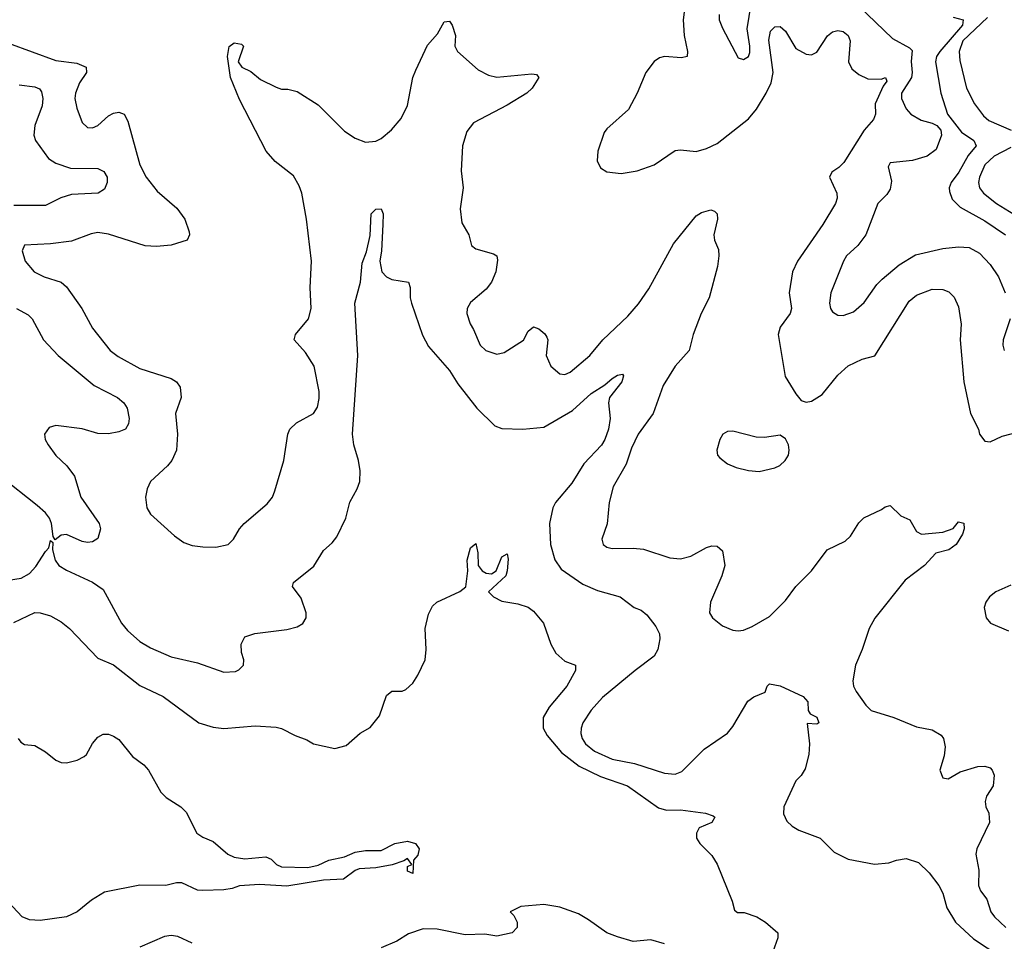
# Model space of a CAD drawing. Header units: inches. Extents: x 884549 to 1028252, y 526810 to 653624.
# Tile 495 of 656: x 950432 to 954185, y 592257 to 595771. Entities that reach past the tile are written whole.
import ezdxf

# ---------------------------------------------------------------- set-up
doc = ezdxf.new("R2010")
doc.units = ezdxf.units.IN
doc.header["$MEASUREMENT"] = 0
doc.layers.add('A9559', color=7, linetype='Continuous')

msp = doc.modelspace()

# ---------------------------------------------------------------- linework, layer by layer
at = {"layer": 'A9559', "color": 5}
for points, elevation in [([(952965.9, 595810), (952961, 595770), (952963.9, 595710), (952977.1, 595650), (952975.8, 595630), (952954.9, 595625.1), (952890, 595629.8), (952870, 595625.1), (952850, 595611), (952817.8, 595570), (952785.6, 595490), (952751.7, 595428.3), (952670, 595354.5), (952659.8, 595340.2), (952634.9, 595270), (952632.7, 595232.7), (952645.7, 595205.7), (952670.3, 595190.3), (952724.7, 595184.7), (952785.3, 595194.7), (952850, 595217.7), (952930, 595272.1), (952950, 595275.1), (953010, 595268.3), (953050, 595279.3), (953090, 595298.5), (953210, 595392.4), (953240.3, 595430), (953277.5, 595490), (953296.6, 595530), (953303.3, 595570), (953287.3, 595692.7), (953293, 595727), (953310, 595743.2), (953330, 595744.4), (953350, 595727.6), (953390, 595661.1), (953430, 595639.7), (953450, 595637.3), (953470, 595646.5), (953510.3, 595709.7), (953530, 595724.2), (953550, 595729.1), (953570, 595725.1), (953590, 595710.8), (953597.1, 595690), (953591.1, 595610), (953603.2, 595583.2), (953630, 595562), (953664.7, 595544.7), (953715.7, 595544.3), (953732, 595550), (953736.9, 595536.9), (953722.9, 595517.1), (953692.6, 595450), (953693, 595410), (953686.5, 595390), (953650.3, 595350), (953573.5, 595226.5), (953553.3, 595206.7), (953527, 595190), (953518.7, 595170), (953546.5, 595110), (953546.9, 595090), (953541.1, 595070), (953492.7, 594990), (953396.3, 594850), (953377, 594810), (953364.8, 594730), (953373.9, 594670), (953367.9, 594650), (953330, 594598.4), (953322.8, 594570), (953349.4, 594410), (953390, 594343.8), (953410, 594319.3), (953430, 594312.2), (953450, 594316), (953490, 594341.8), (953550, 594415.8), (953590, 594451.3), (953643, 594477), (953690.7, 594489.3), (953822, 594698), (953850, 594721.1), (953910, 594742.9), (953950, 594741.8), (953973.2, 594733.2), (953993.1, 594713.1), (954010, 594675.5), (954020.1, 594610), (954016.8, 594550), (954030.2, 594390), (954055.2, 594270), (954086, 594210), (954090.3, 594190.3), (954110, 594163.8), (954130, 594162), (954176.5, 594183.5), (954250, 594201.5)], 2220), ([(953097.6, 595790), (953098.2, 595770), (953110, 595738), (953170, 595625.3), (953190, 595618.9), (953210, 595630.4), (953214.7, 595645.3), (953215.3, 595670), (953204.5, 595735.5), (953219.8, 595830)], 2240), ([(953630, 595822.5), (953758.8, 595698.8), (953823.7, 595663.7), (953833.2, 595653.2), (953829.1, 595610.9), (953833.9, 595570), (953831.1, 595550), (953792.4, 595490), (953792.3, 595470), (953810, 595431.3), (953827.8, 595410), (953867.3, 595387.3), (953910, 595376.8), (953927.9, 595367.9), (953943.1, 595350), (953945.4, 595330), (953924.3, 595275.7), (953890.1, 595249.9), (953834, 595234), (953750, 595224.5), (953741.7, 595210), (953754.9, 595154.9), (953750, 595125.2), (953736.3, 595103.7), (953703.1, 595070), (953656.3, 594950), (953626, 594910), (953583.5, 594870), (953572.3, 594850), (953523.2, 594730), (953518.4, 594690), (953521.5, 594670), (953530, 594656.4), (953550, 594644.9), (953570, 594643.2), (953610, 594657.5), (953650, 594692.2), (953699.1, 594760.9), (953718.7, 594781.3), (953783.8, 594836.2), (953845.5, 594874.5), (953950, 594898.9), (954010, 594904.8), (954050, 594901.7), (954090, 594880.2), (954130, 594837.1), (954162.1, 594790), (954187.9, 594730)], 2240), ([(953990, 595780.5), (954027.5, 595770), (954024.6, 595750), (953939.2, 595650), (953926, 595630), (953922.7, 595610), (953942.5, 595490), (953967.7, 595410), (954021.4, 595341.4), (954068.1, 595310), (954076.8, 595290), (954047.2, 595252.8), (954011.2, 595188.8), (953982.3, 595150), (953974.8, 595130), (953975.2, 595115.2), (953985.9, 595085.9), (954015.7, 595055.7), (954110, 595003.6), (954189.3, 594950)], 2260), ([(954120.3, 595779.7), (954026.9, 595690), (954012.2, 595650), (954015.4, 595615.4), (954040.1, 595510), (954070.6, 595450), (954104.6, 595404.6), (954126.1, 595386.1), (954210.2, 595350)], 2280), ([(950390, 595681.5), (950570, 595615), (950650, 595604.6), (950685.3, 595590), (950686.7, 595570), (950659.7, 595530), (950644.5, 595490), (950642.6, 595470), (950650, 595434), (950670, 595379.1), (950690, 595359.5), (950710, 595358), (950730, 595367.6), (950770, 595404.6), (950790, 595414.6), (950810, 595417.6), (950830.3, 595410.3), (950844.3, 595384.3), (950890, 595217.1), (950914.7, 595170), (950956.4, 595116.4), (951031.6, 595051.6), (951061.8, 595010), (951078, 594962), (951079.1, 594950), (951070.3, 594930), (951008.8, 594911.2), (950953.4, 594906.6), (950910, 594908.5), (950770, 594953.5), (950730, 594959.2), (950705.1, 594954.9), (950630, 594926.9), (950550, 594916.4), (950450, 594911.3), (950441.1, 594890), (950453.1, 594850), (950487.4, 594810), (950524.9, 594790), (950590, 594770.3), (950610, 594752), (950669.5, 594669.5), (950710, 594595.3), (950776.9, 594510), (950807, 594487), (950890, 594440.8), (951010, 594402.6), (951030.3, 594390), (951043.2, 594370), (951047.9, 594330), (951026.4, 594270), (951033, 594190), (951030, 594129.2), (951011.6, 594090), (950995.3, 594070), (950930.4, 594010), (950917.5, 593982.5), (950911.3, 593950), (950917.1, 593910), (950930, 593885.5), (951022.4, 593802.4), (951057.7, 593777.7), (951090, 593766.4), (951130, 593760.6), (951179.8, 593760.2), (951226, 593770), (951247.3, 593790), (951269.6, 593830), (951287.3, 593850), (951375.1, 593924.9), (951395.1, 593950), (951405.1, 593974.9), (951439.4, 594090), (951454, 594190), (951462, 594210), (951486.5, 594233.5), (951552.3, 594270), (951566.8, 594293.2), (951573, 594327), (951573.1, 594353.1), (951554.6, 594450), (951521.4, 594501.4), (951477.7, 594550), (951482.7, 594570), (951532.8, 594630), (951543.2, 594670), (951539.4, 594750), (951544.7, 594850), (951524.6, 595010), (951507, 595110), (951497.6, 595137.6), (951475, 595175), (951406.3, 595230), (951372, 595270), (951270, 595466.6), (951235.4, 595550), (951223.8, 595630), (951230, 595668.7), (951250, 595682.2), (951276.9, 595676.9), (951285.5, 595670), (951264.5, 595610), (951278.7, 595590), (951313.6, 595573.6), (951350, 595542.2), (951410, 595513), (951430, 595506), (951453.6, 595506.4), (951490, 595497.3), (951570, 595446), (951670, 595346), (951710, 595319.2), (951750, 595303.9), (951790, 595307.1), (951810, 595317.6), (951849.4, 595350.6), (951885.5, 595394.5), (951910, 595443.1), (951930.3, 595550), (951941.7, 595578.3), (951986.7, 595673.3), (952023.8, 595716.2), (952050, 595763), (952070, 595765.5), (952080.3, 595750), (952092.7, 595710), (952090.8, 595670), (952101, 595650), (952179.9, 595579.9), (952219, 595559), (952250, 595551.8), (952384.2, 595564.2), (952402, 595562), (952410.3, 595550), (952384.8, 595510), (952364.5, 595490), (952290, 595444.5), (952162.1, 595377.9), (952136, 595344), (952119.2, 595290), (952114.3, 595194.3), (952122.6, 595130), (952111.3, 595050), (952116.7, 594996.7), (952143.8, 594950), (952154.3, 594910), (952170, 594897.6), (952238.2, 594878.2), (952250.4, 594870), (952253.4, 594853.4), (952247.2, 594810), (952230.3, 594770), (952210, 594744), (952150, 594693), (952137.7, 594670), (952136.5, 594650), (952148.4, 594611.6), (952162, 594590), (952186.9, 594530), (952208.9, 594510), (952250, 594496), (952278.1, 594501.9), (952351.6, 594548.4), (952370, 594583), (952390, 594599.5), (952410, 594591.7), (952433.4, 594573.4), (952440.7, 594560.7), (952444.9, 594550), (952438, 594490), (952456.5, 594450), (952490, 594420.7), (952510, 594417.8), (952530, 594427.5), (952604.5, 594490), (952654.8, 594550), (952750, 594640.6), (952790, 594688.1), (952830, 594744.3), (952923.2, 594916.8), (953010, 595022.6), (953030, 595036.2), (953066.2, 595046.2), (953080.4, 595040.4), (953090.4, 595030), (953091.8, 595010), (953077, 594950), (953079.5, 594930), (953094.8, 594894.8), (953096.9, 594870), (953090.9, 594830), (953059.4, 594710), (953028.8, 594651.2), (952998.5, 594570), (952983.9, 594510), (952930.2, 594450), (952884.3, 594375.7), (952845.9, 594270), (952789, 594190), (952763.3, 594136.7), (952743.3, 594076.7), (952693.8, 593990), (952678, 593930), (952671.2, 593848.8), (952650.5, 593790), (952656.3, 593770), (952670, 593759.3), (952690, 593754.4), (952770, 593756.3), (952810, 593752.7), (952910, 593719), (952950, 593715.3), (952990, 593725.7), (953050, 593758.8), (953070, 593764.7), (953090, 593763.1), (953110, 593746), (953119, 593690), (953108.4, 593650), (953065.4, 593550), (953060.6, 593510), (953072.1, 593490), (953110, 593460.5), (953150, 593443.2), (953170, 593441.2), (953190, 593443.2), (953223.1, 593456.9), (953290, 593494.9), (953350, 593556.9), (953390.5, 593610), (953449.8, 593670), (953509.8, 593750), (953577.9, 593782.1), (953598.1, 593801.9), (953630, 593852.3), (953648.9, 593871.1), (953716.6, 593903.4), (953730, 593914), (953750, 593918.4), (953790, 593879.3), (953824.4, 593864.4), (953850, 593819.1), (953869, 593809), (953950, 593816.4), (953990, 593830.4), (954010, 593856.3), (954030, 593851), (954031.6, 593830), (954024.6, 593810), (954001, 593770), (953973.1, 593750), (953923.5, 593736.5), (953880.1, 593690), (953806.4, 593633.6), (953691.1, 593488.9), (953669.7, 593450.3), (953643.3, 593370), (953617, 593310), (953607, 593250), (953610.2, 593230), (953620.2, 593210), (953656.9, 593156.9), (953677.2, 593137.2), (953763, 593110), (953850, 593074.4), (953910, 593063.1), (953943.7, 593043.7), (953952.4, 593030), (953959.2, 592999.2), (953955.8, 592964.2), (953939.3, 592910), (953950, 592881), (953970, 592876.3), (954016.4, 592903.6), (954083.1, 592923.1), (954110, 592924.9), (954130, 592918), (954138, 592910), (954145.5, 592890), (954142.4, 592850), (954117, 592810), (954111.8, 592790), (954114.6, 592770), (954125.9, 592745.9), (954127.6, 592710), (954079.5, 592610), (954075.6, 592590), (954088, 592528), (954086, 592470), (954094.4, 592450), (954117.7, 592417.7), (954133.7, 592370), (954146.6, 592350), (954190, 592310.2)], 2180), ([(950430, 595521.8), (950490, 595514.6), (950507, 595507), (950515.5, 595495.5), (950520.4, 595470), (950518.3, 595441.7), (950490, 595367.6), (950486.2, 595330), (950492.8, 595310), (950541.9, 595241.9), (950570, 595223.9), (950625.3, 595205.3), (950730, 595203), (950752.6, 595192.6), (950765.7, 595170), (950765.5, 595150), (950755.1, 595124.9), (950730.9, 595109.1), (950630, 595104), (950589, 595091), (950530, 595062), (950410, 595062.2)], 2160), ([(954210, 595282.9), (954146, 595250), (954110, 595217.7), (954089.6, 595170), (954086.6, 595150), (954090.2, 595130), (954105.5, 595110), (954155, 595070), (954270, 594998.5)], 2280), ([(950390, 593633.7), (950437.8, 593642.2), (950470, 593659.8), (950494, 593686), (950530, 593743.7), (950543.3, 593756.7), (950550, 593784.7), (950558, 593778), (950557.4, 593750), (950567.1, 593710), (950580.9, 593690), (950610, 593671.5), (950710, 593626.9), (950750, 593598.9), (950820.6, 593470), (950842.7, 593442.7), (950890, 593400.6), (950930, 593375.5), (951010, 593341.7), (951110, 593318.9), (951210, 593283.6), (951254.3, 593285.7), (951267.7, 593292.3), (951285.2, 593310), (951286.6, 593330), (951278, 593358), (951276.3, 593390), (951290, 593417.6), (951328.7, 593431.3), (951450, 593445.3), (951490, 593455.6), (951510.8, 593469.2), (951523.5, 593490), (951523.5, 593510), (951505, 593565), (951471.2, 593610), (951475.2, 593624.8), (951552.7, 593687.3), (951590, 593747.7), (951623.3, 593776.7), (951640.9, 593799.1), (951675.4, 593870), (951690, 593930.8), (951718.2, 593981.8), (951728.2, 594010), (951729.7, 594050.3), (951723.1, 594090), (951705, 594150), (951700.6, 594190), (951720.2, 594490), (951709.9, 594690.1), (951730.5, 594769.5), (951737.3, 594842.7), (951753.8, 594886.2), (951768.1, 594948.1), (951771.3, 595030), (951790, 595048.7), (951810.2, 595050.2), (951816.9, 595030), (951816.5, 594990), (951811.5, 594890), (951804.6, 594850), (951812.2, 594810), (951830, 594790.4), (951850, 594780.3), (951914, 594770), (951920.5, 594750), (951920.5, 594710), (951925.5, 594690), (951967.8, 594567.8), (951990, 594524.4), (952070, 594432.9), (952102.3, 594382.3), (952174.3, 594290), (952242.5, 594222.5), (952270, 594211.7), (952350, 594209.2), (952430, 594217.8), (952539.2, 594280.8), (952610, 594345.2), (952661.8, 594378.2), (952690, 594402.6), (952710, 594414.9), (952730, 594418.8), (952733, 594413), (952726.4, 594390), (952679.3, 594330), (952676.4, 594310), (952682.6, 594250), (952676, 594210), (952662, 594170), (952650, 594148.9), (952582.1, 594077.9), (952536.7, 594003.3), (952474.6, 593930), (952463.5, 593910), (952451.3, 593850), (952455.1, 593770), (952471.1, 593711.1), (952496, 593676), (952578.8, 593618.8), (952634.1, 593594.1), (952720.7, 593570), (952774, 593530), (952800.2, 593520.2), (952822.1, 593502.1), (952857.1, 593457.1), (952870.2, 593430), (952872.3, 593410), (952863.9, 593370), (952850, 593343.8), (952777.3, 593290), (952652.9, 593187.1), (952610, 593138.5), (952578.5, 593090), (952571.8, 593070), (952570.1, 593050), (952575.5, 593030), (952588.2, 593010), (952622.2, 592982.2), (952690, 592951.1), (952775, 592935), (952890, 592898), (952930, 592894.9), (952955.3, 592904.7), (953040.5, 592990), (953130, 593051.3), (953150, 593076.5), (953207.7, 593172.3), (953230, 593189.2), (953272.6, 593207.4), (953280.5, 593230), (953290, 593238.7), (953330, 593230.9), (953418.4, 593190), (953436.3, 593170), (953436.9, 593136.9), (953444.7, 593124.7), (953470, 593111.3), (953478, 593090), (953470, 593085.2), (953432.7, 593087.3), (953442.4, 593010), (953439.6, 592970), (953425.8, 592914.2), (953410.2, 592889.8), (953390, 592869.5), (953343.8, 592770), (953342.7, 592742.7), (953355.1, 592715.1), (953375.8, 592695.8), (953400.9, 592680.9), (953482.8, 592650), (953536.5, 592596.5), (953590, 592570.3), (953690, 592551.2), (953744.2, 592555.8), (953773.3, 592566.7), (953810, 592572.9), (953857.6, 592557.6), (953898.2, 592518.2), (953935.6, 592470), (953950, 592440.7), (953965.2, 592385.2), (953998.3, 592330), (954066.6, 592266.6), (954272.2, 592132.2)], 2160), ([(950420.3, 594670), (950465, 594645), (950479.3, 594630), (950522.7, 594550), (950578.5, 594490), (950715.7, 594375.7), (950804.9, 594330), (950828.9, 594310), (950841.5, 594290), (950849.1, 594250), (950846.5, 594230), (950835.3, 594210), (950810, 594198.9), (950770, 594192.3), (950730, 594193.2), (950670, 594211.4), (950570, 594223.5), (950544.3, 594215.7), (950526.9, 594190), (950529.2, 594170), (950540.2, 594150), (950570, 594108.9), (950611.8, 594070), (950641.1, 594030), (950665.7, 593950), (950734.9, 593850), (950740.3, 593830), (950730, 593793.2), (950710, 593779.6), (950690, 593778), (950670, 593781.3), (950610, 593808), (950590, 593805.1), (950567.3, 593787.3), (950560.1, 593800.1), (950553.7, 593850), (950545.1, 593870), (950530.7, 593890.7), (950498.8, 593918.8), (950356.4, 594030)], 2160), ([(954206.3, 594630), (954180.7, 594550), (954178.5, 594530), (954184.6, 594510)], 2240), ([(950410, 593473), (950490, 593510.2), (950510, 593509.3), (950550, 593498), (950590, 593475), (950621.7, 593450), (950730, 593336.5), (950790, 593311.3), (950890, 593232.3), (950978.7, 593190), (951114.9, 593090), (951170, 593074.2), (951210, 593069.1), (951330, 593078.4), (951410, 593073.4), (951430, 593068.8), (951481.6, 593041.6), (951525.8, 593025.8), (951551.3, 593010), (951632.8, 592992.8), (951676.4, 593003.6), (951729.7, 593050.3), (951767.7, 593072.3), (951803.5, 593116.5), (951830, 593194.8), (951850, 593210.8), (951890, 593210.8), (951903.2, 593216.8), (951930, 593241), (951950, 593271.3), (951977.2, 593330), (951981.2, 593370), (951977, 593450), (951990, 593504.7), (952005.4, 593534.6), (952022, 593550), (952110, 593590.7), (952131.8, 593608.2), (952140.4, 593670), (952137.3, 593710), (952150, 593757.3), (952170, 593774), (952178, 593738), (952179.7, 593690), (952194.3, 593670), (952210, 593660.2), (952230, 593658.2), (952248.2, 593670), (952270, 593722.4), (952290, 593734.4), (952293.6, 593713.6), (952290.1, 593669.9), (952284.2, 593650), (952219.1, 593590), (952238, 593570), (952270, 593553.8), (952330, 593544.2), (952370, 593531), (952390, 593516), (952428.9, 593470), (952456.5, 593390), (952475.8, 593355.8), (952510, 593325.7), (952550.6, 593310), (952550.3, 593290), (952517, 593230), (952450.1, 593150), (952426.9, 593110), (952426.9, 593070), (952442.2, 593042.2), (952497.2, 592977.2), (952564.3, 592924.3), (952645.2, 592885.2), (952748.5, 592850), (952866.5, 592766.5), (952896.7, 592756.7), (952950, 592757.8), (953046.2, 592746.2), (953075.6, 592735.6), (953080.7, 592730), (953070.3, 592709.7), (953021, 592690), (953011.3, 592670), (953011.3, 592650), (953024.7, 592630), (953070, 592584.7), (953090, 592551), (953147.7, 592410), (953156, 592376), (953167.1, 592367.1), (953192.9, 592367.1), (953241, 592350), (953274.8, 592330), (953321, 592290), (953322, 592270), (953302.6, 592217.4)], 2140), ([(954210, 593614.8), (954152, 593590), (954128.2, 593570), (954114.4, 593550), (954108.1, 593530), (954115.6, 593490), (954132.4, 593470), (954200.9, 593440.9)], 2220), ([(950426.5, 593030), (950436.4, 593016.4), (950450, 593008), (950490, 593003.5), (950530, 592980.1), (950570, 592948), (950590, 592938.6), (950610, 592937.8), (950651.7, 592948.3), (950677.8, 592962.2), (950687.1, 592970), (950710, 593011.5), (950730, 593035.5), (950750, 593046.5), (950770, 593046.3), (950790, 593039), (950810, 593027), (950861.6, 592961.6), (950905.3, 592930), (950923.6, 592910), (950970, 592825.5), (950990, 592806), (951046.8, 592770), (951066, 592750), (951106.8, 592670), (951130, 592654), (951170, 592638), (951225.5, 592590), (951250, 592577.6), (951290, 592571.6), (951370, 592579.5), (951390, 592570.5), (951410.6, 592550), (951430, 592541.5), (951530, 592539), (951570, 592547.8), (951610, 592566), (951670, 592579.2), (951710, 592596.8), (951750, 592603.5), (951810, 592603.9), (951862, 592630), (951910, 592639.2), (951940.4, 592630), (951954.5, 592610), (951950, 592585.6), (951933, 592567), (951930, 592515.3), (951910, 592525.2), (951910, 592542), (951926, 592550), (951910, 592572.7), (951896.3, 592563.7), (951851.4, 592548.6), (951790, 592537.7), (951726.2, 592533.8), (951710, 592526.6), (951666.5, 592493.5), (951589.5, 592490.5), (951450, 592467.9), (951345.6, 592474.4), (951270, 592469.3), (951241.7, 592458.3), (951210, 592453), (951130, 592451.1), (951110, 592452.3), (951050, 592479.6), (951030, 592480.7), (950989.5, 592469.5), (950890, 592471.6), (950755.9, 592444.1), (950706.2, 592413.8), (950650.7, 592370), (950611, 592350), (950510, 592336.4), (950470, 592339.1), (950442, 592350), (950387.8, 592407.8)], 2120), ([(952890, 592248.1), (952837.4, 592262.6), (952770, 592256.2), (952710, 592274.5), (952669.3, 592290), (952599.7, 592339.7), (952561.5, 592361.5), (952490, 592387.4), (952430, 592397.6), (952342, 592390), (952301, 592370), (952315.5, 592355.5), (952327.7, 592330), (952328, 592310), (952309.5, 592289.5), (952250, 592277), (952204.2, 592284.2), (952130, 592282.5), (952023.6, 592303.6), (951970, 592304.5), (951914.4, 592285.6), (951870, 592258.2), (951810, 592232.4)], 2140), ([(951090, 592249.9), (951035.1, 592275.1), (951010, 592279.9), (950984, 592276), (950890, 592235.4)], 2140)]:
    msp.add_lwpolyline(points, dxfattribs=dict(at, elevation=elevation))
at = {"layer": 'A9559', "color": 5, "elevation": 2220}
msp.add_lwpolyline([(953150, 594202.2), (953130, 594201.4), (953112, 594190), (953100.2, 594170), (953089, 594130), (953092, 594110), (953099.9, 594099.9), (953130, 594077.7), (953163.1, 594063.1), (953210, 594051.5), (953250, 594048.2), (953310, 594062.6), (953328.5, 594071.5), (953349.5, 594090), (953361.6, 594110), (953365.1, 594130), (953362, 594150), (953350, 594173.2), (953330, 594187), (953270, 594178.5), (953238.9, 594178.9)], close=True, dxfattribs=at)

doc.saveas('drawing.dxf')
